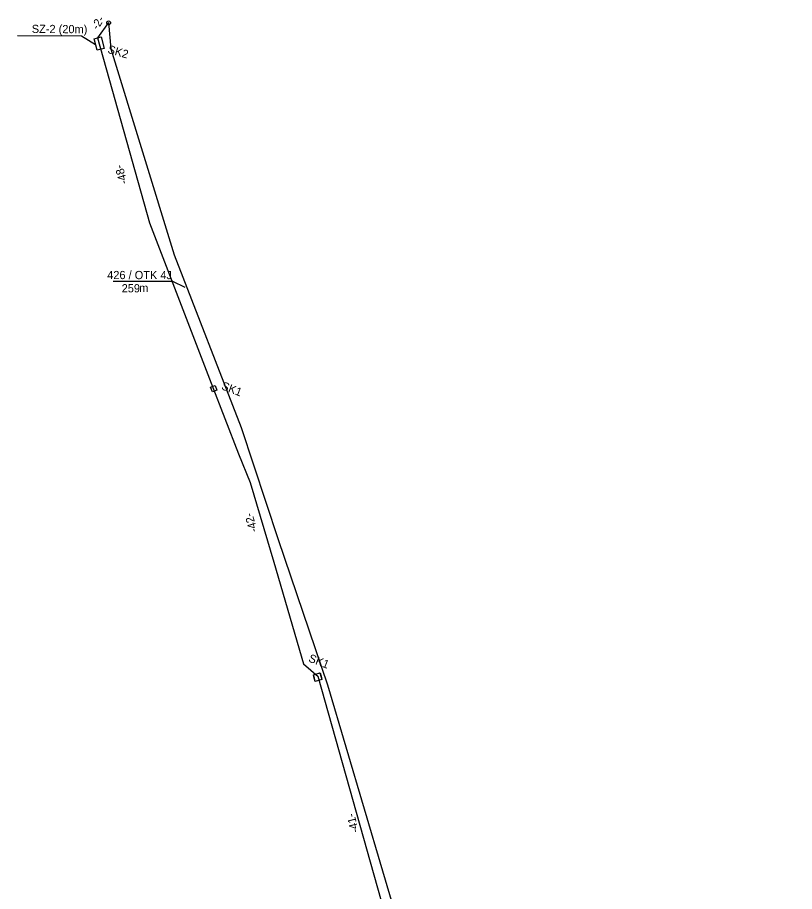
# Model space of a CAD drawing. Extents: x 6494530 to 6506885, y 5884901 to 5892312.
# Drawn here: x 6497554.5 to 6497656.1, y 5889477.6 to 5889591.8 of the extents above; entities that cross this region are included whole.
import ezdxf

# ---------------------------------------------------------------- set-up
doc = ezdxf.new("R2010")
doc.units = 0
for name, color, linetype in [('kabel OTK do tablicy VMS', 7, 'Continuous'), ('opis kabla tablica VMS_OTK', 7, 'Continuous'), ('opis SZ-2', 7, 'Continuous'), ('Powiatowe - nazwy', 7, 'Continuous'), ('studnia wyrys', 7, 'Continuous'), ('studnie do wyrysu', 7, 'Continuous'), ('trasa kanalizacji do wyrysu', 7, 'Continuous'), ('Warstwa 59', 7, 'Continuous')]:
    doc.layers.add(name, color=color, linetype=linetype)

# ---------------------------------------------------------------- blocks, each defined once
blk = doc.blocks.new('ELARM2_28')
at = {"layer": 'studnie do wyrysu'}
blk.add_lwpolyline([(0, 0.45), (0.45, 0.45), (0.45, 0), (0.45, -0.45), (0, -0.45), (-0.45, -0.45), (-0.45, 0), (-0.45, 0.45)], close=True, dxfattribs=at)
blk = doc.blocks.new('ELARM2_1')
at = {"layer": 'Warstwa 59'}
blk.add_lwpolyline([(0, 0.45), (0.45, 0.45), (0.45, 0), (0.45, -0.45), (0, -0.45), (-0.45, -0.45), (-0.45, 0), (-0.45, 0.45)], close=True, dxfattribs=at)

msp = doc.modelspace()

# ---------------------------------------------------------------- linework, layer by layer
at = {"layer": 'kabel OTK do tablicy VMS'}
msp.add_lwpolyline([(6497566.39, 5889591.14), (6497566.7, 5889587.71), (6497574.96, 5889560.77), (6497583.72, 5889538.21), (6497588.6, 5889523.58), (6497595.04, 5889504.58), (6497604.63, 5889472.18), (6497611.08, 5889449.45), (6497615.91, 5889439.25), (6497645.54, 5889449.04), (6497650.66, 5889452.55), (6497656.12, 5889451.35)], dxfattribs=at)
at = {"layer": 'opis kabla tablica VMS_OTK'}
msp.add_lwpolyline([(6497567.02, 5889557.33), (6497574.77, 5889557.33), (6497576.38, 5889556.55)], dxfattribs=at)
at = {"layer": 'opis SZ-2'}
msp.add_lwpolyline([(6497554.48, 5889589.45), (6497562.84, 5889589.41), (6497564.7, 5889588.25)], dxfattribs=at)
at = {"layer": 'Powiatowe - nazwy'}
msp.add_circle((6497566.4, 5889591.09), 0.25, dxfattribs=at)
at = {"layer": 'studnie do wyrysu'}
for points in [[(6497565.82, 5889587.75), (6497564.9, 5889587.5), (6497564.5, 5889588.99), (6497565.42, 5889589.24)], [(6497579.73, 5889543.46), (6497580.32, 5889543.7), (6497580.57, 5889543.09), (6497579.97, 5889542.85)]]:
    msp.add_lwpolyline(points, close=True, dxfattribs=at)
at = {"layer": 'trasa kanalizacji do wyrysu'}
for points in [[(6497566.38, 5889591.12), (6497564.96, 5889589.12), (6497571.74, 5889564.95), (6497579.8, 5889544), (6497583.41, 5889534.76), (6497584.9, 5889531), (6497588, 5889520.59), (6497591.88, 5889507.3), (6497593.81, 5889505.66)], [(6497608.53, 5889396.14), (6497624.64, 5889404.73), (6497624.64, 5889404.73), (6497620.79, 5889416.88), (6497620.79, 5889416.88), (6497617.06, 5889434.9), (6497617.06, 5889434.9), (6497609.91, 5889448), (6497609.91, 5889448), (6497604.81, 5889466.71), (6497604.81, 5889466.71), (6497593.8, 5889505.66)]]:
    msp.add_lwpolyline(points, dxfattribs=at)

# ---------------------------------------------------------------- block references
at = {"layer": 'studnie do wyrysu', "xscale": 0.9999978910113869, "yscale": 0.999997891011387, "rotation": -74.07570327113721}
msp.add_blockref('ELARM2_28', (6497593.74, 5889505.58), dxfattribs=at)
at = {"layer": 'Warstwa 59', "xscale": 1.0000012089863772, "yscale": 1.0000012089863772, "rotation": -74.61929182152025}
msp.add_blockref('ELARM2_1', (6497593.75, 5889505.58), dxfattribs=at)

# ---------------------------------------------------------------- texts
at = {"layer": 'opis kabla tablica VMS_OTK'}
for s, height, p in [('426 / OTK 4J', 1.075, (6497566.22, 5889557.59)), ('259', 1.075, (6497568.11, 5889555.86)), ('m', 1.07, (6497570.4, 5889555.91))]:
    msp.add_text(s, height=height, dxfattribs=at).set_placement(p)
at = {"layer": 'opis SZ-2'}
msp.add_text('SZ-2 (20m)', height=1.075, rotation=359.6927, dxfattribs=at).set_placement((6497556.35, 5889589.76))
at = {"layer": 'studnia wyrys'}
msp.add_text('-48-', height=1.075, rotation=106.0059, dxfattribs=at).set_placement((6497568.9, 5889570.16))
at = {"layer": 'studnie do wyrysu'}
for s, rotation, p in [('-2-', 58.5157, (6497564.99, 5889590.09)), ('SK2', 343.8439, (6497566.2, 5889587.17)), ('SK1', 338.8705, (6497581.06, 5889543.23)), ('SK1', 338.8705, (6497592.46, 5889507.64))]:
    msp.add_text(s, height=1.075, rotation=rotation, dxfattribs=at).set_placement(p)
at = {"layer": 'trasa kanalizacji do wyrysu'}
for s, rotation, p in [('-42-', 106.0059, (6497585.89, 5889524.67)), ('-41-', 103.4964, (6497599.14, 5889485.37))]:
    msp.add_text(s, height=1.075, rotation=rotation, dxfattribs=at).set_placement(p)

doc.saveas('drawing.dxf')
